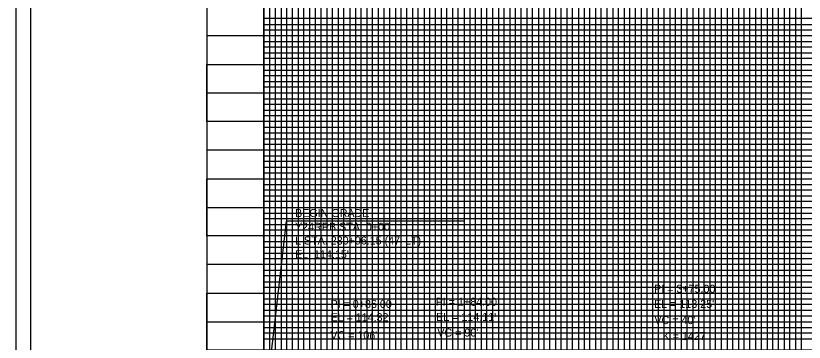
# Model space of a CAD drawing. Extents: x 2345490 to 2445302, y 465165 to 573888.
# Drawn here: x 2410678 to 2411368, y 537083 to 537368 of the extents above; entities that cross this region are included whole.
import ezdxf

# ---------------------------------------------------------------- set-up
doc = ezdxf.new("R2010")
doc.units = 0
for name, color, linetype in [('Old_Level_18', 7, 'Continuous'), ('Old_Level_2', 7, 'Continuous'), ('Old_Level_41', 7, 'Continuous'), ('Old_Level_42', 7, 'Continuous'), ('Old_Level_43', 7, 'Continuous'), ('Old_Level_50', 7, 'Continuous'), ('Old_Level_51', 7, 'Continuous'), ('Old_Level_63', 7, 'Continuous')]:
    doc.layers.add(name, color=color, linetype=linetype)

msp = doc.modelspace()

# ---------------------------------------------------------------- linework, layer by layer
at = {"layer": 'Old_Level_18'}
msp.add_lwpolyline([(2412345.325, 537850.5035), (2410845.325, 537850.5035), (2410845.325, 536800.5035), (2412345.325, 536800.5035)], close=True, dxfattribs=at)
at = {"layer": 'Old_Level_2'}
for p, q in [((2410914.74325, 537188.55075), (2410895.325, 537017.0035)), ((2411069.9315, 537188.55075), (2410914.74325, 537188.55075))]:
    msp.add_line(p, q, dxfattribs=at)
at = {"layer": 'Old_Level_41'}
for points in [[(2410895.325, 537850.5035), (2410895.325, 536825.5035), (2410945.325, 536825.5035), (2410945.325, 537850.5035)], [(2410920.325, 536825.5035), (2410920.325, 537850.5035)], [(2410970.325, 537850.5035), (2410970.325, 536825.5035), (2411020.325, 536825.5035), (2411020.325, 537850.5035)], [(2410995.325, 537850.5035), (2410995.325, 536825.5035), (2411045.325, 536825.5035), (2411045.325, 537850.5035)], [(2411070.325, 537850.5035), (2411070.325, 536825.5035), (2411120.325, 536825.5035), (2411120.325, 537850.5035)], [(2411095.325, 537850.5035), (2411095.325, 536825.5035), (2411145.325, 536825.5035), (2411145.325, 537850.5035)], [(2411170.325, 537850.5035), (2411170.325, 536825.5035), (2411220.325, 536825.5035), (2411220.325, 537850.5035)], [(2411195.325, 537850.5035), (2411195.325, 536825.5035), (2411245.325, 536825.5035), (2411245.325, 537850.5035)], [(2411270.325, 537850.5035), (2411270.325, 536825.5035), (2411320.325, 536825.5035), (2411320.325, 537850.5035)], [(2411295.325, 537850.5035), (2411295.325, 536825.5035), (2411345.325, 536825.5035), (2411345.325, 537850.5035)], [(2412345.325, 537350.5035), (2410845.325, 537350.5035), (2410845.325, 537300.5035), (2412345.325, 537300.5035)], [(2412345.325, 537250.5035), (2410845.325, 537250.5035), (2410845.325, 537200.5035), (2412345.325, 537200.5035)], [(2412345.325, 537175.5035), (2410845.325, 537175.5035), (2410845.325, 537225.5035), (2412345.325, 537225.5035)], [(2412345.325, 537150.5035), (2410845.325, 537150.5035), (2410845.325, 537100.5035), (2412345.325, 537100.5035)], [(2412345.325, 537075.5035), (2410845.325, 537075.5035), (2410845.325, 537125.5035), (2412345.325, 537125.5035)]]:
    msp.add_lwpolyline(points, dxfattribs=at)
at = {"layer": 'Old_Level_42'}
msp.add_lwpolyline([(2412345.325, 537275.5035), (2410845.325, 537275.5035), (2410845.325, 537325.5035), (2412345.325, 537325.5035)], dxfattribs=at)
at = {"layer": 'Old_Level_43'}
for points in [[(2410900.325, 537850.5035), (2410900.325, 536825.5035), (2410905.325, 536825.5035), (2410905.325, 537850.5035)], [(2410910.325, 537850.5035), (2410910.325, 536825.5035), (2410915.325, 536825.5035), (2410915.325, 537850.5035)], [(2410925.325, 537850.5035), (2410925.325, 536825.5035), (2410930.325, 536825.5035), (2410930.325, 537850.5035)], [(2410935.325, 537850.5035), (2410935.325, 536825.5035), (2410940.325, 536825.5035), (2410940.325, 537850.5035)], [(2410950.325, 537850.5035), (2410950.325, 536825.5035), (2410955.325, 536825.5035), (2410955.325, 537850.5035)], [(2410960.325, 537850.5035), (2410960.325, 536825.5035), (2410965.325, 536825.5035), (2410965.325, 537850.5035)], [(2410975.325, 537850.5035), (2410975.325, 536825.5035), (2410980.325, 536825.5035), (2410980.325, 537850.5035)], [(2410985.325, 537850.5035), (2410985.325, 536825.5035), (2410990.325, 536825.5035), (2410990.325, 537850.5035)], [(2411000.325, 537850.5035), (2411000.325, 536825.5035), (2411005.325, 536825.5035), (2411005.325, 537850.5035)], [(2411010.325, 537850.5035), (2411010.325, 536825.5035), (2411015.325, 536825.5035), (2411015.325, 537850.5035)], [(2411025.325, 537850.5035), (2411025.325, 536825.5035), (2411030.325, 536825.5035), (2411030.325, 537850.5035)], [(2411035.325, 537850.5035), (2411035.325, 536825.5035), (2411040.325, 536825.5035), (2411040.325, 537850.5035)], [(2411050.325, 537850.5035), (2411050.325, 536825.5035), (2411055.325, 536825.5035), (2411055.325, 537850.5035)], [(2411060.325, 536825.5035), (2411065.325, 536825.5035), (2411065.325, 537850.5035)], [(2411060.325, 537850.5035), (2411060.325, 536825.5035)], [(2411075.325, 537850.5035), (2411075.325, 536825.5035), (2411080.325, 536825.5035), (2411080.325, 537850.5035)], [(2411085.325, 537850.5035), (2411085.325, 536825.5035), (2411090.325, 536825.5035), (2411090.325, 537850.5035)], [(2411100.325, 537850.5035), (2411100.325, 536825.5035), (2411105.325, 536825.5035), (2411105.325, 537850.5035)], [(2411110.325, 537850.5035), (2411110.325, 536825.5035), (2411115.325, 536825.5035), (2411115.325, 537850.5035)], [(2411125.325, 537850.5035), (2411125.325, 536825.5035), (2411130.325, 536825.5035), (2411130.325, 537850.5035)], [(2411135.325, 537850.5035), (2411135.325, 536825.5035), (2411140.325, 536825.5035), (2411140.325, 537850.5035)], [(2411150.325, 537850.5035), (2411150.325, 536825.5035), (2411155.325, 536825.5035), (2411155.325, 537850.5035)], [(2411160.325, 537850.5035), (2411160.325, 536825.5035), (2411165.325, 536825.5035), (2411165.325, 537850.5035)], [(2411175.325, 537850.5035), (2411175.325, 536825.5035), (2411180.325, 536825.5035), (2411180.325, 537850.5035)], [(2411185.325, 537850.5035), (2411185.325, 536825.5035), (2411190.325, 536825.5035), (2411190.325, 537850.5035)], [(2411200.325, 537850.5035), (2411200.325, 536825.5035), (2411205.325, 536825.5035), (2411205.325, 537850.5035)], [(2411210.325, 537850.5035), (2411210.325, 536825.5035), (2411215.325, 536825.5035), (2411215.325, 537850.5035)], [(2411225.325, 537850.5035), (2411225.325, 536825.5035), (2411240.325, 536825.5035), (2411240.325, 537850.5035)], [(2411230.325, 537850.5035), (2411230.325, 536825.5035), (2411235.325, 536825.5035), (2411235.325, 537850.5035)], [(2411230.325, 537849.9035), (2411230.325, 536825.5035), (2411235.325, 536825.5035), (2411235.325, 537849.9035)], [(2411250.325, 537850.5035), (2411250.325, 536825.5035), (2411255.325, 536825.5035), (2411255.325, 537850.5035)], [(2411260.325, 537850.5035), (2411260.325, 536825.5035), (2411265.325, 536825.5035), (2411265.325, 537850.5035)], [(2411275.325, 537850.5035), (2411275.325, 536825.5035), (2411280.325, 536825.5035), (2411280.325, 537850.5035)], [(2411285.325, 537850.5035), (2411285.325, 536825.5035), (2411290.325, 536825.5035), (2411290.325, 537850.5035)], [(2411300.325, 537850.5035), (2411300.325, 536825.5035), (2411305.325, 536825.5035), (2411305.325, 537850.5035)], [(2411310.325, 537850.5035), (2411310.325, 536825.5035), (2411315.325, 536825.5035), (2411315.325, 537850.5035)], [(2411325.325, 537850.5035), (2411325.325, 536825.5035), (2411330.325, 536825.5035), (2411330.325, 537850.5035)], [(2411335.325, 537850.5035), (2411335.325, 536825.5035), (2411340.325, 536825.5035), (2411340.325, 537850.5035)], [(2411350.325, 537850.5035), (2411350.325, 536825.5035), (2411355.325, 536825.5035), (2411355.325, 537850.5035)], [(2411360.325, 537850.5035), (2411360.325, 536825.5035), (2411365.325, 536825.5035), (2411365.325, 537850.5035)], [(2412295.325, 537365.5035), (2410895.325, 537365.5035), (2410895.325, 537360.5035), (2412295.325, 537360.5035)], [(2412295.325, 537355.5035), (2410895.325, 537355.5035), (2410895.325, 537345.5035), (2412295.325, 537345.5035)], [(2412295.325, 537340.5035), (2410895.325, 537340.5035), (2410895.325, 537335.5035), (2412295.325, 537335.5035)], [(2412295.325, 537330.5035), (2410895.325, 537330.5035)], [(2410895.325, 537320.5035), (2412295.325, 537320.5035)], [(2412295.325, 537315.5035), (2410895.325, 537315.5035), (2410895.325, 537310.5035), (2412295.325, 537310.5035)], [(2412295.325, 537305.5035), (2410895.325, 537305.5035), (2410895.325, 537295.5035), (2412295.325, 537295.5035)], [(2412295.325, 537290.5035), (2410895.325, 537290.5035), (2410895.325, 537285.5035), (2412295.325, 537285.5035)], [(2412295.325, 537280.5035), (2410895.325, 537280.5035), (2410895.325, 537270.5035), (2412295.325, 537270.5035)], [(2412295.325, 537265.5035), (2410895.325, 537265.5035), (2410895.325, 537260.5035), (2412295.325, 537260.5035)], [(2412295.325, 537255.5035), (2410895.325, 537255.5035), (2410895.325, 537245.5035), (2412295.325, 537245.5035)], [(2412295.325, 537240.5035), (2410895.325, 537240.5035), (2410895.325, 537235.5035), (2412295.325, 537235.5035)], [(2412295.325, 537230.5035), (2410895.325, 537230.5035), (2410895.325, 537220.5035), (2412295.325, 537220.5035)], [(2412295.325, 537215.5035), (2410895.325, 537215.5035), (2410895.325, 537210.5035), (2412295.325, 537210.5035)], [(2412295.325, 537205.5035), (2410895.325, 537205.5035), (2410895.325, 537195.5035), (2412295.325, 537195.5035)], [(2412295.325, 537190.5035), (2410895.325, 537190.5035), (2410895.325, 537185.5035), (2412295.325, 537185.5035)], [(2412295.325, 537180.5035), (2410895.325, 537180.5035), (2410895.325, 537170.5035), (2412295.325, 537170.5035)], [(2412295.325, 537165.5035), (2410895.325, 537165.5035), (2410895.325, 537160.5035), (2412295.325, 537160.5035)], [(2412295.325, 537155.5035), (2410895.325, 537155.5035), (2410895.325, 537145.5035), (2412295.325, 537145.5035)], [(2412295.325, 537140.5035), (2410895.325, 537140.5035), (2410895.325, 537135.5035), (2412295.325, 537135.5035)], [(2412295.325, 537130.5035), (2410895.325, 537130.5035), (2410895.325, 537120.5035), (2412295.325, 537120.5035)], [(2412295.325, 537115.5035), (2410895.325, 537115.5035), (2410895.325, 537110.5035), (2412295.325, 537110.5035)], [(2412295.325, 537105.5035), (2410895.325, 537105.5035), (2410895.325, 537095.5035), (2412295.325, 537095.5035)], [(2412295.325, 537090.5035), (2410895.325, 537090.5035), (2410895.325, 537085.5035), (2412295.325, 537085.5035)]]:
    msp.add_lwpolyline(points, dxfattribs=at)
at = {"layer": 'Old_Level_50'}
msp.add_lwpolyline([(2412357.825, 537853.0535), (2410691.325, 537853.0535), (2410691.325, 536797.9535), (2412357.825, 536797.9535)], close=True, dxfattribs=at)
at = {"layer": 'Old_Level_51'}
msp.add_lwpolyline([(2412362.325, 537875.5035), (2410678.325, 537875.5035), (2410678.325, 536775.5035), (2412362.325, 536775.5035)], close=True, dxfattribs=at)
at = {"layer": 'Old_Level_63'}
msp.add_line((2410895.325, 536825.5035), (2410895.325, 539325.5035), dxfattribs=at)

# ---------------------------------------------------------------- texts
at = {"layer": 'Old_Level_2'}
for s, height, p in [('BEGIN GRADE', 7.0000005, (2410922.553, 537192.00725)), ('Y24RPB STA. 0+00', 7.0000005, (2410922.553, 537180.007)), ("L STA. 230+06.15 (47' LT)", 7.0000005, (2410922.553, 537168.007)), ("EL. 114.15'", 7.0000005, (2410922.553, 537156.007)), ('PI = 3+75.00', 7.0000005, (2411236.5225, 537125.848)), ('PI = 1+84.00', 7.0000005, (2411045.5225, 537114.44775)), ('PI = 0+86.00', 7.0000005, (2410953.50975, 537112.555)), ("EL = 113.25'", 7.0000005, (2411236.5225, 537112.63575)), ("EL = 114.32'", 7.0000005, (2410953.50975, 537100.94)), ("EL = 114.11'", 7.0000005, (2411045.92175, 537101.23575)), ("VC = 40'", 7.000001, (2411236.7965, 537098.438)), ("VC = 90'", 7.000001, (2411046.99375, 537087.517)), ("VC = 106'", 7.000001, (2410953.3845, 537085.225)), ('K = 1427', 7.000001, (2411243.98125, 537084.4875))]:
    msp.add_text(s, height=height, dxfattribs=at).set_placement(p)

doc.saveas('drawing.dxf')
